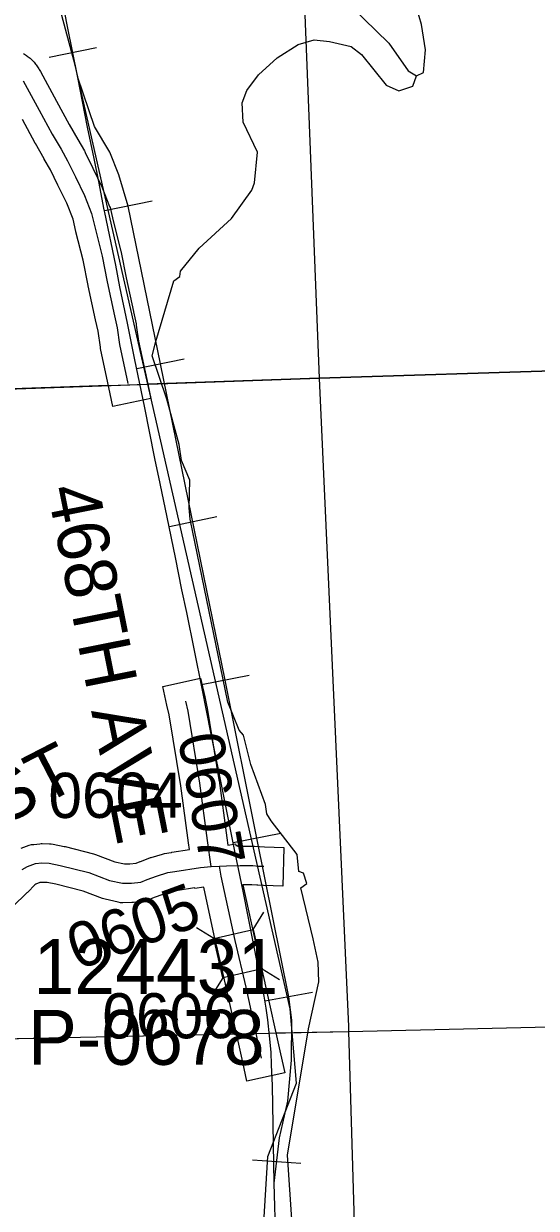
# Model space of a CAD drawing. Extents: x 128.7 to 185.5, y -21.4 to 12.6.
# Drawn here: x 170.515 to 171.309, y -1.685 to 0.151 of the extents above; entities that cross this region are included whole.
import ezdxf

# ---------------------------------------------------------------- set-up
doc = ezdxf.new("R2010")
doc.units = 0
for name, color, linetype in [('tdCoHydroRiver', 7, 'Continuous'), ('tdCoRRCL', 7, 'Continuous'), ('tdCoSecRdNmbr', 7, 'Continuous'), ('tdCoSecRdTxt', 7, 'Continuous'), ('tdCoSecRteBand', 7, 'Continuous'), ('tdCoSecRteCL', 7, 'Continuous'), ('tdCoSectLine', 7, 'Continuous'), ('tdCoSectLinePart', 7, 'Continuous'), ('tdCoStrucSec', 7, 'Continuous'), ('tdCoStrucSecCoName', 7, 'Continuous'), ('tdCoStrucSecFHWANum', 7, 'Continuous'), ('tdCoSurfGravel', 7, 'Continuous'), ('tdCoTwpBndry', 7, 'Continuous'), ('tdCoTwpBndryShd', 7, 'Continuous')]:
    doc.layers.add(name, color=color, linetype=linetype)

msp = doc.modelspace()

# ---------------------------------------------------------------- linework, layer by layer
at = {"layer": 'tdCoHydroRiver'}
for points in [[(170.9308, -1.7097), (170.9235, -1.6027), (170.956, -1.4068), (170.9723, -1.3339), (170.9709, -1.3037), (170.9636, -1.2676), (170.9444, -1.1881), (170.9536, -1.1815), (170.9483, -1.1658), (170.941, -1.1632), (170.9384, -1.1364), (170.8985, -1.0843), (170.8918, -1.0735), (170.8897, -1.0594), (170.8667, -0.9972), (170.8555, -0.9518), (170.8489, -0.9442), (170.8314, -0.9007), (170.7727, -0.6168), (170.7713, -0.5991), (170.7722, -0.5567), (170.7593, -0.5262), (170.756, -0.5013), (170.7365, -0.4307), (170.7142, -0.3639), (170.7196, -0.3415), (170.7475, -0.2473), (170.7567, -0.2407), (170.758, -0.2327), (170.7866, -0.1969), (170.8368, -0.1507), (170.8683, -0.1069), (170.8726, -0.0957), (170.877, -0.0481), (170.8547, -0.0017), (170.8535, 0.0283), (170.8607, 0.0475), (170.8787, 0.0719), (170.9076, 0.0983), (170.94, 0.1185), (170.965, 0.1258), (170.9887, 0.1235), (171.0222, 0.1154), (171.0384, 0.1034), (171.0766, 0.0559), (171.0959, 0.0472), (171.1177, 0.0544), (171.1234, 0.0704), (171.1342, 0.0755), (171.1376, 0.1104), (171.1313, 0.1496), (171.1241, 0.1746)], [(171.0229, 0.177), (171.0804, 0.1208), (171.1105, 0.0778), (171.1234, 0.0704)]]:
    msp.add_lwpolyline(points, dxfattribs=at)
at = {"layer": 'tdCoRRCL'}
for p, q in [((170.6276, 0.1136), (170.5541, 0.0987)), ((170.714, -0.124), (170.6405, -0.1391)), ((170.7636, -0.3689), (170.6902, -0.3841)), ((170.814, -0.6135), (170.7406, -0.6289)), ((170.8641, -0.859), (170.7906, -0.8738)), ((170.9132, -1.104), (170.8397, -1.1188)), ((170.9625, -1.3503), (170.8887, -1.3638)), ((170.9442, -1.6158), (170.8694, -1.6106))]:
    msp.add_line(p, q, dxfattribs=at)
for points in [[(170.8777, -1.8602), (170.8932, -1.6045), (170.9378, -1.4909), (170.9279, -1.3761), (170.5944, 0.0869), (170.5292, 0.3315), (170.5312, 0.4042), (170.6583, 0.7752), (170.8058, 1.2338), (170.9883, 1.5824), (171.1884, 1.9649), (171.3367, 2.1316)], [(170.9054, -1.7361), (170.9028, -1.6462), (170.9002, -1.4947), (170.8991, -1.4627), (170.8983, -1.4428), (170.896, -1.4176), (170.8933, -1.3927), (170.8907, -1.3749), (170.8873, -1.3563), (170.8839, -1.3387), (170.8779, -1.3086), (170.8553, -1.1961), (170.842, -1.1316), (170.8165, -1.0048), (170.805, -0.9476), (170.7914, -0.8795), (170.7675, -0.7615), (170.7599, -0.7264), (170.7502, -0.6763), (170.7371, -0.6139), (170.7266, -0.5615), (170.7182, -0.5227), (170.7022, -0.4419), (170.6873, -0.3699), (170.6758, -0.313), (170.664, -0.2569), (170.6574, -0.2233), (170.6407, -0.1416), (170.6398, -0.1376), (170.6312, -0.0938), (170.6239, -0.0579), (170.6139, -0.0092), (170.5987, 0.0677), (170.5827, 0.1466), (170.5664, 0.2318)], [(170.9054, -1.7361), (170.9028, -1.6462), (170.9113, -1.5759), (170.9242, -1.5187), (170.9298, -1.4553), (170.9304, -1.3936), (170.9257, -1.3573), (170.8763, -1.1115), (170.8272, -0.8664), (170.7269, -0.3763), (170.677, -0.132), (170.6622, -0.0831), (170.6482, -0.0483), (170.6247, -0.0085), (170.5987, 0.0677), (170.5827, 0.1466), (170.5664, 0.2318)]]:
    msp.add_lwpolyline(points, dxfattribs=at)
at = {"layer": 'tdCoSecRteBand'}
for points in [[(170.5144, 0.1047), (170.5177, 0.1028), (170.5191, 0.1019), (170.5204, 0.1009), (170.5234, 0.0986), (170.5247, 0.0976), (170.5259, 0.0964), (170.5287, 0.0938), (170.5299, 0.0926), (170.5309, 0.0914), (170.5334, 0.0884), (170.5344, 0.0872), (170.5354, 0.0858), (170.5375, 0.0826), (170.5384, 0.0812), (170.5391, 0.0798), (170.5407, 0.0767), (170.5655, 0.0311), (170.5853, -0.0054), (170.5986, -0.0286), (170.6089, -0.0463), (170.6095, -0.0473), (170.6101, -0.0484), (170.6218, -0.073), (170.6361, -0.1019), (170.6366, -0.1031), (170.6371, -0.1043), (170.648, -0.1322), (170.6487, -0.1341), (170.6492, -0.1362), (170.6541, -0.1568), (170.6656, -0.2017), (170.6658, -0.2026), (170.666, -0.2035), (170.6736, -0.243), (170.6851, -0.2951), (170.6851, -0.2953), (170.6851, -0.2954), (170.6891, -0.3142), (170.6893, -0.3151), (170.6894, -0.3161), (170.693, -0.3408), (170.7056, -0.4005), (170.7118, -0.4298), (170.6531, -0.4422)], [(170.6531, -0.4422), (170.6469, -0.4129), (170.6341, -0.3522), (170.6339, -0.3512), (170.6337, -0.3503), (170.6302, -0.3256), (170.6264, -0.3079), (170.6149, -0.2555), (170.6148, -0.2551), (170.6147, -0.2547), (170.6072, -0.2157), (170.5959, -0.1715), (170.5958, -0.1712), (170.5957, -0.1709), (170.5913, -0.152), (170.5817, -0.1273), (170.5679, -0.0993), (170.5679, -0.0992), (170.5678, -0.0991), (170.5565, -0.0755), (170.5467, -0.0588), (170.5467, -0.0587), (170.5466, -0.0586), (170.5331, -0.0349), (170.5329, -0.0346), (170.5327, -0.0343), (170.5128, 0.0024)], [(170.5108, -1.1268), (170.5236, -1.1224), (170.5269, -1.1213), (170.5304, -1.1209), (170.54, -1.1199), (170.5419, -1.1197), (170.5437, -1.1198), (170.5551, -1.12), (170.5577, -1.1201), (170.5604, -1.1206), (170.5774, -1.1241), (170.5781, -1.1242), (170.5789, -1.1244), (170.6232, -1.1358), (170.6248, -1.1361), (170.6263, -1.1367), (170.6563, -1.1479), (170.671, -1.1513), (170.6796, -1.1511), (170.6889, -1.15), (170.6954, -1.1475), (170.6956, -1.1474), (170.6958, -1.1473), (170.7104, -1.1419), (170.7114, -1.1415), (170.7124, -1.1412), (170.7299, -1.136), (170.7314, -1.1356), (170.7329, -1.1353), (170.7435, -1.1333), (170.7439, -1.1333), (170.7444, -1.1332), (170.7716, -1.129), (170.7702, -1.1187), (170.7582, -1.0303), (170.7401, -0.9201), (170.7369, -0.9054), (170.7304, -0.8761), (170.7889, -0.8631), (170.7954, -0.8924), (170.7989, -0.9079), (170.7991, -0.9087), (170.7992, -0.9096), (170.8175, -1.021), (170.8175, -1.0214), (170.8176, -1.0218), (170.8297, -1.1106), (170.8313, -1.1222), (170.8432, -1.1203), (170.8436, -1.1229), (170.8463, -1.1227), (170.8464, -1.1238), (170.8497, -1.1237), (170.8499, -1.1237), (170.8501, -1.1237), (170.8698, -1.1237), (170.8711, -1.1237), (170.8723, -1.1238), (170.8804, -1.1245), (170.888, -1.1247), (170.918, -1.1256), (170.9162, -1.1856), (170.8862, -1.1847), (170.8778, -1.1844), (170.877, -1.1844), (170.8762, -1.1844), (170.8686, -1.1837), (170.8545, -1.1837), (170.8719, -1.2635), (170.8886, -1.3358), (170.8886, -1.3359), (170.8887, -1.3361), (170.9128, -1.4458), (170.9193, -1.4751), (170.8607, -1.488), (170.8543, -1.4587), (170.8301, -1.3491), (170.8134, -1.2768), (170.8133, -1.2766), (170.8133, -1.2764), (170.7939, -1.1874), (170.7798, -1.1893), (170.7797, -1.1884), (170.754, -1.1924), (170.7454, -1.194), (170.7304, -1.1985), (170.717, -1.2035), (170.7071, -1.2073), (170.7035, -1.2087), (170.6997, -1.2092), (170.6852, -1.2109), (170.6837, -1.2111), (170.6822, -1.2111), (170.6684, -1.2113), (170.6647, -1.2114), (170.6611, -1.2106), (170.6409, -1.2059), (170.639, -1.2054), (170.6372, -1.2048), (170.6068, -1.1935), (170.5647, -1.1827), (170.5511, -1.18), (170.5443, -1.1798), (170.54, -1.1802), (170.5336, -1.1824), (170.532, -1.1835), (170.5214, -1.1949), (170.5207, -1.1956), (170.52, -1.1963), (170.4981, -1.217)]]:
    msp.add_lwpolyline(points, dxfattribs=at)
at = {"layer": 'tdCoSecRteCL'}
msp.add_line((170.8055, -1.1555), (170.8184, -1.1547), dxfattribs=at)
for points in [[(170.5142, 0.0626), (170.5391, 0.0168), (170.5591, -0.02), (170.5727, -0.0437), (170.583, -0.0614), (170.5949, -0.0861), (170.6092, -0.1152), (170.62, -0.143), (170.6249, -0.164), (170.6365, -0.2091), (170.6442, -0.2491), (170.6558, -0.3016), (170.6597, -0.3204), (170.6634, -0.346), (170.6762, -0.4067)], [(170.8055, -1.1555), (170.7999, -1.1147), (170.7879, -1.0259), (170.7696, -0.9144), (170.7662, -0.8989)], [(170.5127, -1.1601), (170.5206, -1.1552), (170.5334, -1.1508), (170.5431, -1.1498), (170.5544, -1.15), (170.5714, -1.1535), (170.6158, -1.1648), (170.6476, -1.1767), (170.6678, -1.1813), (170.6817, -1.1811), (170.6962, -1.1794), (170.7063, -1.1754), (170.7209, -1.17), (170.7384, -1.1648), (170.749, -1.1628), (170.7887, -1.1567), (170.8055, -1.1555)], [(170.8184, -1.1547), (170.8291, -1.154), (170.8501, -1.1537), (170.8698, -1.1537), (170.8787, -1.1545), (170.8871, -1.1547)], [(170.8835, -1.4523), (170.8594, -1.3425), (170.8426, -1.27), (170.8209, -1.1704), (170.8184, -1.1547)]]:
    msp.add_lwpolyline(points, dxfattribs=at)
at = {"layer": 'tdCoSectLine'}
for points in [[(170.9342, 0.5841), (170.9728, -0.3985)], [(170.9728, -0.3985), (171.7607, -0.3736)], [(169.9782, -0.4328), (170.9728, -0.3985)], [(170.9728, -0.3985), (171.018, -1.4033), (171.0181, -1.4108)], [(171.0181, -1.4108), (171.9978, -1.3883)], [(170.0155, -1.4321), (171.0181, -1.4108)], [(171.0181, -1.4108), (171.0475, -2.4047)]]:
    msp.add_lwpolyline(points, dxfattribs=at)
at = {"layer": 'tdCoSectLinePart'}
for points in [[(170.9342, 0.5841), (170.9728, -0.3985)], [(170.9728, -0.3985), (171.7607, -0.3736)], [(170.7067, -0.4077), (170.9728, -0.3985)], [(170.9728, -0.3985), (171.018, -1.4033), (171.0181, -1.4108)], [(170.0084, -0.4318), (170.6459, -0.4098)], [(171.0181, -1.4108), (171.9978, -1.3883)], [(170.9051, -1.4132), (171.0181, -1.4108)], [(171.0181, -1.4108), (171.0475, -2.4047)], [(170.3616, -1.4247), (170.844, -1.4145)]]:
    msp.add_lwpolyline(points, dxfattribs=at)
at = {"layer": 'tdCoStrucSec'}
for p, q in [((170.8703, -1.2527), (170.8869, -1.2261)), ((170.8094, -1.2668), (170.7828, -1.2502)), ((170.8845, -1.3137), (170.911, -1.3303)), ((170.8235, -1.3278), (170.8069, -1.3543))]:
    msp.add_line(p, q, dxfattribs=at)
msp.add_lwpolyline([(170.8703, -1.2527), (170.8845, -1.3137), (170.8235, -1.3278), (170.8094, -1.2668)], close=True, dxfattribs=at)
at = {"layer": 'tdCoSurfGravel'}
for points in [[(170.5142, 0.0626), (170.5391, 0.0168), (170.5591, -0.02), (170.5727, -0.0437), (170.583, -0.0614), (170.5949, -0.0861), (170.6092, -0.1152), (170.62, -0.143), (170.6249, -0.164), (170.6365, -0.2091), (170.6442, -0.2491), (170.6558, -0.3016), (170.6597, -0.3204), (170.6634, -0.346), (170.6762, -0.4067)], [(170.8055, -1.1555), (170.7999, -1.1147), (170.7879, -1.0259), (170.7696, -0.9144), (170.7662, -0.8989)], [(170.5127, -1.1601), (170.5206, -1.1552), (170.5334, -1.1508), (170.5431, -1.1498), (170.5544, -1.15), (170.5714, -1.1535), (170.6158, -1.1648), (170.6476, -1.1767), (170.6678, -1.1813), (170.6817, -1.1811), (170.6962, -1.1794), (170.7063, -1.1754), (170.7209, -1.17), (170.7384, -1.1648), (170.749, -1.1628), (170.7887, -1.1567), (170.8055, -1.1555), (170.8184, -1.1547), (170.8291, -1.154), (170.8501, -1.1537), (170.8698, -1.1537), (170.8787, -1.1545), (170.8871, -1.1547)], [(170.8835, -1.4523), (170.8594, -1.3425), (170.8426, -1.27), (170.8209, -1.1704), (170.8184, -1.1547)]]:
    msp.add_lwpolyline(points, dxfattribs=at)
at = {"layer": 'tdCoTwpBndry'}
for points in [[(171.7607, -0.3736), (170.9728, -0.3985), (170.7067, -0.4077)], [(170.6459, -0.4098), (170.0084, -0.4318)]]:
    msp.add_lwpolyline(points, dxfattribs=at)
at = {"layer": 'tdCoTwpBndryShd'}
msp.add_lwpolyline([(152.9972, -1.0884), (154.0014, -1.05), (154.9975, -1.0131), (155.9997, -0.9764), (157.0004, -0.9281), (157.999, -0.8918), (158.9925, -0.8491), (159.995, -0.8004), (160.9943, -0.7775), (161.9932, -0.7415), (162.9929, -0.6989), (163.9902, -0.6705), (164.9839, -0.6303), (165.9816, -0.5867), (166.9844, -0.544), (167.9882, -0.5033), (168.982, -0.4705), (169.9782, -0.4328), (170.9728, -0.3985), (171.7607, -0.3736)], dxfattribs=at)

# ---------------------------------------------------------------- texts
at = {"layer": 'tdCoSecRdNmbr'}
for s, rotation, p in [('0607', 280.1288, (170.7534, -0.9543)), ('0604', 0.1281, (170.5533, -1.0801)), ('0605', 20.1281, (170.5987, -1.3162)), ('0606', 0.1282, (170.6369, -1.4218))]:
    msp.add_text(s, height=0.07, rotation=rotation, dxfattribs=at).set_placement(p)
at = {"layer": 'tdCoSecRdTxt'}
for s, rotation, p in [('468TH AVE', 281.2497, (170.5508, -0.5699)), ('170TH ST', 27.2471, (170.1697, -1.2539))]:
    msp.add_text(s, height=0.08, rotation=rotation, dxfattribs=at).set_placement(p)
at = {"layer": 'tdCoStrucSecCoName'}
msp.add_text('P-0678', height=0.085, dxfattribs=at).set_placement((170.5215, -1.4626))
at = {"layer": 'tdCoStrucSecFHWANum'}
msp.add_text('124431', height=0.085, dxfattribs=at).set_placement((170.5302, -1.3528))

doc.saveas('drawing.dxf')
